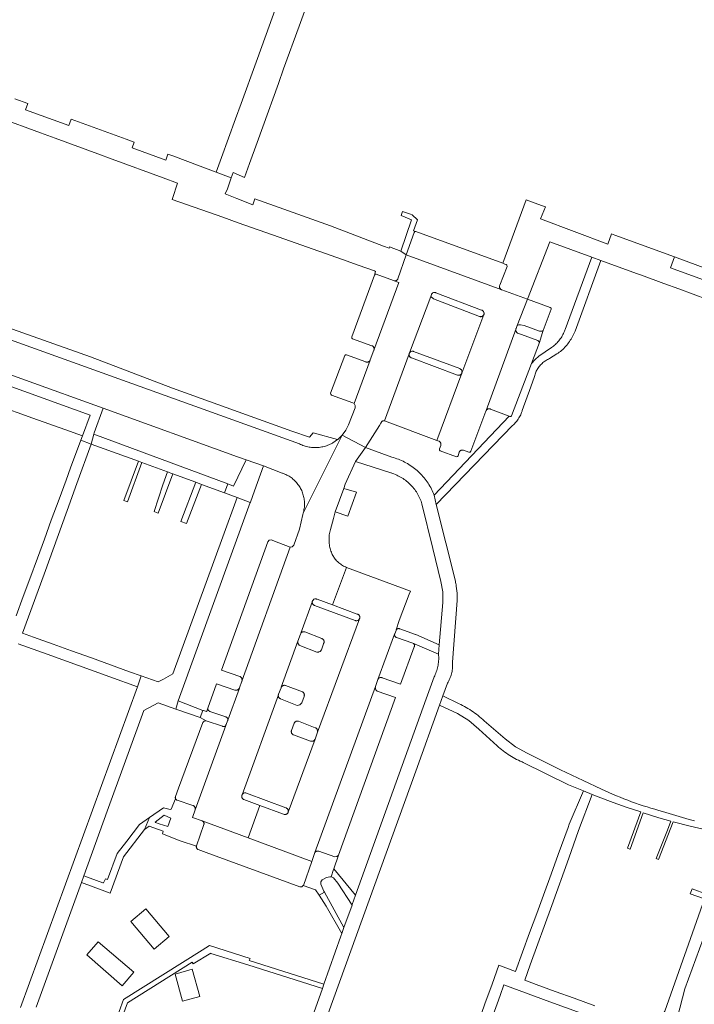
# Model space of a CAD drawing. Extents: x 146402 to 164798, y 455483 to 464134.
# Tile 464 of 575: x 158767 to 158885, y 461011 to 461183. Entities that reach past the tile are written whole.
import ezdxf

# ---------------------------------------------------------------- set-up
doc = ezdxf.new("R2010")
doc.units = 0
doc.header["$LTSCALE"] = 0.2
for name, color, linetype, lineweight in [('B-XX-VH-VERHARDING_BETONSTRAATSTEEN-GV', 252, 'CONTINUOUS', 18), ('B-XX-VH-VERHARDING_STRAATBAKSTEEN-GV', 252, 'CONTINUOUS', 18), ('B-XX-VH-VERHARDING_TEGEL-GV', 252, 'CONTINUOUS', 18), ('B-XX-VH-VERHARDING_TEGEL_RUBBER-GV', 252, 'CONTINUOUS', 18)]:
    doc.layers.add(name, color=color, linetype=linetype, lineweight=lineweight)

msp = doc.modelspace()

# ---------------------------------------------------------------- linework, layer by layer
at = {"layer": 'B-XX-VH-VERHARDING_BETONSTRAATSTEEN-GV'}
for points in [[(158812.705, 461187.107), (158809.574, 461178.459), (158808.564, 461175.673), (158805.942, 461168.431), (158804.971, 461165.752), (158802.528, 461158.998), (158801.585, 461156.386), (158804.226, 461155.396), (158804.555, 461156.345), (158806.549, 461155.477), (158807.436, 461157.937), (158808.766, 461161.631), (158809.742, 461164.341), (158812.482, 461171.95), (158813.406, 461174.511), (158816.102, 461181.999), (158817.035, 461184.59)], [(158763.383, 461166.021), (158770.745, 461163.32), (158773.302, 461162.381), (158780.806, 461159.628), (158783.346, 461158.696), (158792.263, 461155.426), (158794.774, 461154.507), (158793.893, 461151.806), (158793.836, 461151.63), (158802.714, 461148.501), (158805.428, 461147.543), (158812.625, 461145.006), (158815.416, 461144.021), (158823.705, 461141.103), (158826.459, 461140.135), (158829.337, 461139.123), (158829.544, 461139.024), (158829.346, 461138.361), (158829.462, 461138.5), (158829.643, 461138.5), (158832.688, 461137.405), (158832.786, 461137.369), (158832.879, 461137.357), (158832.945, 461137.356), (158833.01, 461137.364), (158833.074, 461137.379), (158833.136, 461137.402), (158833.194, 461137.433), (158833.249, 461137.47), (158833.298, 461137.514), (158833.342, 461137.563), (158833.38, 461137.617), (158833.41, 461137.675), (158833.433, 461137.735), (158834.908, 461141.909), (158833.975, 461142.569), (158831.992, 461143.313), (158831.907, 461143.08), (158830.928, 461143.453), (158821.617, 461146.999), (158813.426, 461149.918), (158808.376, 461151.752), (158807.976, 461150.702), (158805.2, 461151.792), (158803.151, 461152.598), (158803.566, 461153.49), (158804.226, 461155.396), (158801.585, 461156.386), (158798.77, 461157.441), (158793.952, 461159.247), (158793.101, 461159.554), (158792.726, 461158.515), (158786.83, 461160.651), (158787.204, 461161.689), (158785.766, 461162.21), (158776.117, 461165.699), (158775.697, 461164.571), (158768.13, 461167.338), (158768.525, 461168.441), (158766.249, 461169.286)], [(158889.447, 461136.635), (158881.292, 461139.654), (158881.99, 461141.539), (158871.49, 461145.353), (158870.907, 461145.585), (158870.263, 461143.781), (158858.485, 461148.231), (158859.327, 461150.336), (158858.645, 461150.587), (158855.969, 461151.572), (158851.849, 461140.443), (158852.213, 461140.31), (158852.434, 461140.236), (158852.578, 461140.095), (158852.616, 461139.897), (158851.311, 461136.574), (158851.292, 461136.505), (158851.281, 461136.433), (158851.278, 461136.362), (158851.282, 461136.29), (158851.295, 461136.219), (158851.315, 461136.15), (158851.343, 461136.084), (158851.379, 461136.021), (158851.421, 461135.962), (158851.469, 461135.909), (158851.523, 461135.861), (158851.581, 461135.82), (158851.644, 461135.785), (158851.695, 461135.763), (158856.187, 461134.146), (158860.098, 461144.205), (158867.47, 461141.518), (158869.074, 461140.925), (158875.293, 461138.654), (158876.168, 461138.334), (158880.1, 461136.894), (158882.714, 461135.935), (158890.293, 461133.159)], [(158754.442, 461124.856), (158781.755, 461115.023), (158805.311, 461106.524), (158806.852, 461105.973), (158809.872, 461104.894), (158813.129, 461103.657), (158813.193, 461103.636), (158813.394, 461103.565), (158813.592, 461103.486), (158813.786, 461103.399), (158813.978, 461103.306), (158814.166, 461103.205), (158814.35, 461103.097), (158814.529, 461102.983), (158814.705, 461102.862), (158814.875, 461102.734), (158815.041, 461102.6), (158815.201, 461102.46), (158815.357, 461102.314), (158815.506, 461102.162), (158815.65, 461102.005), (158815.788, 461101.843), (158815.919, 461101.675), (158816.045, 461101.503), (158816.163, 461101.326), (158816.275, 461101.144), (158816.38, 461100.959), (158816.478, 461100.77), (158816.569, 461100.577), (158816.652, 461100.381), (158816.729, 461100.182), (158816.797, 461099.98), (158816.858, 461099.776), (158816.911, 461099.57), (158816.957, 461099.361), (158816.995, 461099.152), (158817.024, 461098.941), (158817.046, 461098.729), (158817.06, 461098.516), (158817.066, 461098.303), (158817.064, 461098.09), (158817.053, 461097.877), (158817.035, 461097.665), (158817.009, 461097.453), (158816.975, 461097.243), (158816.933, 461097.034), (158816.884, 461096.827), (158816.833, 461096.645), (158820.538, 461103.976), (158823.666, 461110.297), (158822.909, 461109.555), (158822.849, 461109.514), (158822.037, 461108.951), (158821.961, 461108.908), (158821.764, 461108.803), (158821.563, 461108.705), (158821.359, 461108.615), (158821.151, 461108.532), (158820.941, 461108.456), (158820.728, 461108.388), (158820.513, 461108.328), (158820.296, 461108.275), (158820.077, 461108.23), (158819.856, 461108.193), (158819.635, 461108.164), (158819.412, 461108.143), (158819.189, 461108.129), (158818.966, 461108.124), (158818.742, 461108.127), (158818.519, 461108.138), (158818.297, 461108.157), (158818.075, 461108.183), (158817.854, 461108.218), (158817.635, 461108.26), (158817.417, 461108.311), (158817.201, 461108.369), (158816.988, 461108.435), (158816.777, 461108.508), (158816.568, 461108.589), (158816.363, 461108.677), (158816.161, 461108.773), (158767.597, 461126.266), (158762.041, 461128.227)]]:
    msp.add_lwpolyline(points, dxfattribs=at)
for points in [[(158835.67, 461149.026), (158834.237, 461149.489), (158833.993, 461148.819), (158835.845, 461148.057), (158833.975, 461142.569), (158834.908, 461141.909), (158836.277, 461145.852), (158836.411, 461145.994), (158836.606, 461146.005), (158836.197, 461146.147), (158836.86, 461148.063), (158835.957, 461148.933)], [(158851.849, 461140.443), (158836.606, 461146.005), (158836.411, 461145.994), (158836.277, 461145.852), (158834.908, 461141.909), (158851.695, 461135.763), (158851.644, 461135.785), (158851.581, 461135.82), (158851.523, 461135.861), (158851.469, 461135.909), (158851.421, 461135.962), (158851.379, 461136.021), (158851.343, 461136.084), (158851.315, 461136.15), (158851.295, 461136.219), (158851.282, 461136.29), (158851.278, 461136.362), (158851.281, 461136.433), (158851.292, 461136.505), (158851.311, 461136.574), (158852.616, 461139.897), (158852.578, 461140.095), (158852.434, 461140.236), (158852.213, 461140.31)], [(158890.145, 461138.52), (158881.99, 461141.539), (158881.292, 461139.654), (158889.447, 461136.635)], [(158832.688, 461137.405), (158829.643, 461138.5), (158829.462, 461138.5), (158829.346, 461138.361), (158825.351, 461127.514), (158825.356, 461127.329), (158825.491, 461127.203), (158828.878, 461125.989), (158828.923, 461125.97), (158828.985, 461125.937), (158829.043, 461125.897), (158829.096, 461125.85), (158829.143, 461125.798), (158829.184, 461125.741), (158829.218, 461125.679), (158829.246, 461125.615), (158829.265, 461125.547), (158829.277, 461125.477), (158829.281, 461125.407), (158829.277, 461125.337), (158829.265, 461125.268), (158829.245, 461125.2), (158833.586, 461137.07), (158832.786, 461137.369)], [(158839.68, 461134.178), (158839.197, 461134.608), (158835.489, 461124.722), (158835.527, 461124.78), (158835.572, 461124.832), (158835.623, 461124.879), (158835.679, 461124.92), (158835.739, 461124.954), (158835.803, 461124.981), (158835.869, 461125), (158835.938, 461125.012), (158836.007, 461125.016), (158836.076, 461125.011), (158836.144, 461124.999), (158836.21, 461124.979), (158844.306, 461121.962), (158844.329, 461121.953), (158844.391, 461121.921), (158844.45, 461121.883), (158844.504, 461121.838), (158844.552, 461121.787), (158844.594, 461121.732), (158844.63, 461121.671), (158844.659, 461121.607), (158844.68, 461121.541), (158844.693, 461121.472), (158844.698, 461121.402), (158844.696, 461121.332), (158844.685, 461121.263), (158844.667, 461121.195), (158848.539, 461131.474), (158848.513, 461131.417), (158848.477, 461131.356), (158848.434, 461131.298), (158848.385, 461131.246), (158848.331, 461131.2), (158848.271, 461131.161), (158848.208, 461131.128), (158848.141, 461131.102), (158848.072, 461131.084), (158848.002, 461131.074), (158847.93, 461131.071), (158847.859, 461131.077), (158847.789, 461131.091)], [(158839.932, 461135.336), (158839.865, 461135.34), (158839.797, 461135.336), (158839.731, 461135.324), (158839.666, 461135.304), (158839.605, 461135.277), (158839.547, 461135.242), (158839.493, 461135.201), (158839.445, 461135.154), (158839.403, 461135.101), (158839.367, 461135.044), (158839.338, 461134.983), (158839.325, 461134.948), (158839.197, 461134.608), (158839.68, 461134.178), (158847.789, 461131.091), (158847.859, 461131.077), (158847.93, 461131.071), (158848.002, 461131.074), (158848.072, 461131.084), (158848.141, 461131.102), (158848.208, 461131.128), (158848.271, 461131.161), (158848.331, 461131.2), (158848.385, 461131.246), (158848.434, 461131.298), (158848.477, 461131.356), (158848.513, 461131.417), (158848.539, 461131.474), (158848.553, 461131.544), (158848.559, 461131.614), (158848.557, 461131.685), (158848.547, 461131.756), (158848.53, 461131.825), (158848.505, 461131.891), (158848.472, 461131.954), (158848.433, 461132.013), (158848.387, 461132.067), (158848.335, 461132.116), (158848.278, 461132.159), (158848.217, 461132.195), (158848.152, 461132.224), (158848.135, 461132.23), (158840.125, 461135.278), (158840.063, 461135.305), (158839.999, 461135.324)], [(158860.188, 461132.688), (158856.187, 461134.146), (158854.391, 461129.555), (158854.65, 461129.633), (158854.962, 461129.668), (158855.571, 461129.547), (158858.284, 461128.525), (158858.51, 461128.526), (158858.735, 461128.561), (158858.94, 461128.643), (158860.313, 461132.405), (158860.309, 461132.572)], [(158855.571, 461129.547), (158854.962, 461129.668), (158854.65, 461129.633), (158854.391, 461129.555), (158854.169, 461128.986), (158854.148, 461128.916), (158854.136, 461128.844), (158854.131, 461128.771), (158854.134, 461128.697), (158854.146, 461128.625), (158854.165, 461128.554), (158854.191, 461128.486), (158854.225, 461128.421), (158854.266, 461128.361), (158854.313, 461128.304), (158854.366, 461128.254), (158854.424, 461128.209), (158854.487, 461128.172), (158854.496, 461128.167), (158857.986, 461126.878), (158858.159, 461126.726), (158858.276, 461126.528), (158858.759, 461128.146), (158858.94, 461128.643), (158858.735, 461128.561), (158858.51, 461128.526), (158858.284, 461128.525)], [(158854.148, 461128.916), (158854.169, 461128.986), (158848.952, 461114.646), (158848.976, 461114.687), (158849.016, 461114.739), (158849.062, 461114.786), (158849.113, 461114.826), (158849.169, 461114.861), (158849.229, 461114.888), (158849.291, 461114.908), (158849.356, 461114.92), (158849.421, 461114.925), (158849.487, 461114.921), (158849.552, 461114.909), (158849.614, 461114.89), (158849.674, 461114.863), (158852.941, 461113.602), (158853.071, 461113.552), (158853.268, 461113.556), (158853.392, 461113.708), (158856.89, 461122.89), (158858.276, 461126.528), (158858.159, 461126.726), (158857.986, 461126.878), (158854.496, 461128.167), (158854.487, 461128.172), (158854.424, 461128.209), (158854.366, 461128.254), (158854.313, 461128.304), (158854.266, 461128.361), (158854.225, 461128.421), (158854.191, 461128.486), (158854.165, 461128.554), (158854.146, 461128.625), (158854.134, 461128.697), (158854.131, 461128.771), (158854.136, 461128.844)], [(158827.828, 461123.149), (158824.45, 461124.389), (158824.254, 461124.387), (158824.121, 461124.244), (158821.651, 461117.653), (158821.659, 461117.466), (158821.793, 461117.336), (158825.571, 461115.953), (158825.667, 461115.913), (158825.755, 461115.857), (158828.568, 461123.434), (158828.507, 461123.343), (158828.462, 461123.291), (158828.411, 461123.245), (158828.356, 461123.204), (158828.296, 461123.171), (158828.232, 461123.144), (158828.166, 461123.125), (158828.098, 461123.114), (158828.03, 461123.111), (158827.961, 461123.116), (158827.894, 461123.128)], [(158835.41, 461124.499), (158835.424, 461124.566), (158831.1, 461112.806), (158840.3, 461109.384), (158844.667, 461121.195), (158844.644, 461121.138), (158844.611, 461121.078), (158844.572, 461121.021), (158844.526, 461120.97), (158844.475, 461120.924), (158844.418, 461120.885), (158844.358, 461120.853), (158844.294, 461120.828), (158844.227, 461120.81), (158844.159, 461120.8), (158844.091, 461120.798), (158844.022, 461120.804), (158843.955, 461120.818), (158843.89, 461120.84), (158835.821, 461123.847), (158835.813, 461123.85), (158835.749, 461123.875), (158835.688, 461123.908), (158835.632, 461123.947), (158835.58, 461123.993), (158835.534, 461124.045), (158835.494, 461124.101), (158835.461, 461124.162), (158835.435, 461124.226), (158835.417, 461124.293), (158835.407, 461124.361), (158835.405, 461124.43)], [(158836.076, 461125.011), (158836.007, 461125.016), (158835.938, 461125.012), (158835.869, 461125), (158835.803, 461124.981), (158835.739, 461124.954), (158835.679, 461124.92), (158835.623, 461124.879), (158835.572, 461124.832), (158835.527, 461124.78), (158835.489, 461124.722), (158835.457, 461124.661), (158835.445, 461124.632), (158835.424, 461124.566), (158835.41, 461124.499), (158835.405, 461124.43), (158835.407, 461124.361), (158835.417, 461124.293), (158835.435, 461124.226), (158835.461, 461124.162), (158835.494, 461124.101), (158835.534, 461124.045), (158835.58, 461123.993), (158835.632, 461123.947), (158835.688, 461123.908), (158835.749, 461123.875), (158835.813, 461123.85), (158835.821, 461123.847), (158843.89, 461120.84), (158843.955, 461120.818), (158844.022, 461120.804), (158844.091, 461120.798), (158844.159, 461120.8), (158844.227, 461120.81), (158844.294, 461120.828), (158844.358, 461120.853), (158844.418, 461120.885), (158844.475, 461120.924), (158844.526, 461120.97), (158844.572, 461121.021), (158844.611, 461121.078), (158844.644, 461121.138), (158844.667, 461121.195), (158844.685, 461121.263), (158844.696, 461121.332), (158844.698, 461121.402), (158844.693, 461121.472), (158844.68, 461121.541), (158844.659, 461121.607), (158844.63, 461121.671), (158844.594, 461121.732), (158844.552, 461121.787), (158844.504, 461121.838), (158844.45, 461121.883), (158844.391, 461121.921), (158844.329, 461121.953), (158844.306, 461121.962), (158836.21, 461124.979), (158836.144, 461124.999)]]:
    msp.add_lwpolyline(points, close=True, dxfattribs=at)
at = {"layer": 'B-XX-VH-VERHARDING_STRAATBAKSTEEN-GV'}
for points in [[(158851.695, 461135.763), (158834.908, 461141.909), (158833.433, 461137.735), (158833.41, 461137.675), (158833.38, 461137.617), (158833.342, 461137.563), (158833.298, 461137.514), (158833.249, 461137.47), (158833.194, 461137.433), (158833.136, 461137.402), (158833.074, 461137.379), (158833.01, 461137.364), (158832.945, 461137.356), (158832.879, 461137.357), (158832.786, 461137.369), (158833.586, 461137.07), (158829.245, 461125.2), (158828.593, 461123.501), (158828.568, 461123.434), (158825.755, 461115.857), (158825.977, 461115.515), (158825.931, 461115.11), (158824.754, 461112.113), (158824.521, 461111.636), (158824.288, 461111.158), (158823.666, 461110.297), (158827.773, 461108.125), (158830.203, 461111.993), (158830.476, 461112.41), (158830.477, 461112.413), (158830.492, 461112.474), (158830.516, 461112.533), (158830.547, 461112.589), (158830.584, 461112.64), (158830.628, 461112.687), (158830.677, 461112.727), (158830.73, 461112.761), (158830.788, 461112.788), (158830.848, 461112.807), (158830.911, 461112.819), (158830.974, 461112.822), (158831.038, 461112.818), (158831.1, 461112.806), (158835.424, 461124.566), (158835.445, 461124.632), (158835.457, 461124.661), (158835.489, 461124.722), (158839.197, 461134.608), (158839.325, 461134.948), (158839.338, 461134.983), (158839.367, 461135.044), (158839.403, 461135.101), (158839.445, 461135.154), (158839.493, 461135.201), (158839.547, 461135.242), (158839.605, 461135.277), (158839.666, 461135.304), (158839.731, 461135.324), (158839.797, 461135.336), (158839.865, 461135.34), (158839.932, 461135.336), (158839.999, 461135.324), (158840.063, 461135.305), (158840.125, 461135.278), (158848.135, 461132.23), (158848.152, 461132.224), (158848.217, 461132.195), (158848.278, 461132.159), (158848.335, 461132.116), (158848.387, 461132.067), (158848.433, 461132.013), (158848.472, 461131.954), (158848.505, 461131.891), (158848.53, 461131.825), (158848.547, 461131.756), (158848.557, 461131.685), (158848.559, 461131.614), (158848.553, 461131.544), (158848.539, 461131.474), (158844.667, 461121.195), (158840.3, 461109.384), (158840.631, 461109.267), (158840.636, 461109.265), (158840.697, 461109.233), (158840.755, 461109.194), (158840.808, 461109.149), (158840.856, 461109.098), (158840.897, 461109.043), (158840.931, 461108.982), (158840.959, 461108.918), (158840.979, 461108.852), (158840.991, 461108.783), (158840.995, 461108.714), (158840.991, 461108.644), (158840.979, 461108.576), (158840.96, 461108.509), (158840.722, 461107.886), (158840.762, 461107.683), (158840.871, 461107.57), (158843.711, 461106.511), (158843.875, 461106.537), (158843.999, 461106.648), (158844.181, 461107.308), (158844.191, 461107.329), (158844.227, 461107.391), (158844.269, 461107.448), (158844.317, 461107.501), (158844.371, 461107.548), (158844.43, 461107.588), (158844.493, 461107.622), (158844.56, 461107.648), (158844.629, 461107.667), (158844.699, 461107.678), (158844.771, 461107.681), (158844.842, 461107.677), (158844.913, 461107.664), (158844.981, 461107.643), (158845.919, 461107.296), (158846.134, 461107.323), (158846.264, 461107.496), (158848.894, 461114.485), (158848.952, 461114.646), (158854.169, 461128.986), (158854.391, 461129.555), (158856.187, 461134.146)], [(158779.438, 461113.832), (158759.528, 461121.005), (158758.163, 461117.257), (158761.011, 461116.247), (158763.678, 461115.302), (158766.638, 461114.252), (158769.381, 461113.279), (158772.186, 461112.285), (158775.042, 461111.272), (158778.1, 461110.188)], [(158827.773, 461108.125), (158823.666, 461110.297), (158820.538, 461103.976), (158816.833, 461096.645), (158816.826, 461096.622), (158816.761, 461096.419), (158816.192, 461093.837), (158815.169, 461091.036), (158814.918, 461090.73), (158814.528, 461090.667), (158806.08, 461067.181), (158805.65, 461065.993), (158805.637, 461065.955), (158803.619, 461060.346), (158803.606, 461060.283), (158803.585, 461060.223), (158803.301, 461059.58), (158803.299, 461059.549), (158803.288, 461059.494), (158803.27, 461059.441), (158803.245, 461059.391), (158797.87, 461044.601), (158797.398, 461043.279), (158799.099, 461042.681), (158799.136, 461042.668), (158807.187, 461039.69), (158809.226, 461045.366), (158806.432, 461046.398), (158806.416, 461046.405), (158806.354, 461046.437), (158806.296, 461046.476), (158806.243, 461046.522), (158806.195, 461046.573), (158806.153, 461046.629), (158806.118, 461046.69), (158806.091, 461046.754), (158806.07, 461046.821), (158806.058, 461046.89), (158806.053, 461046.96), (158806.056, 461047.03), (158806.068, 461047.1), (158806.087, 461047.167), (158806.114, 461047.241), (158812.48, 461064.789), (158812.509, 461064.869), (158812.947, 461066.014), (158812.98, 461066.106), (158815.888, 461074.201), (158816.373, 461075.408), (158816.38, 461075.436), (158816.403, 461075.499), (158816.433, 461075.558), (158818.451, 461081.191), (158818.46, 461081.217), (158818.489, 461081.28), (158818.524, 461081.339), (158818.566, 461081.394), (158818.615, 461081.443), (158818.668, 461081.487), (158818.726, 461081.524), (158818.788, 461081.554), (158818.854, 461081.577), (158818.921, 461081.592), (158818.99, 461081.599), (158819.059, 461081.599), (158819.127, 461081.59), (158819.194, 461081.573), (158819.259, 461081.549), (158821.948, 461080.558), (158824.423, 461087.116), (158824.245, 461087.188), (158824.071, 461087.268), (158823.901, 461087.355), (158823.734, 461087.449), (158823.571, 461087.55), (158823.413, 461087.657), (158823.259, 461087.771), (158823.11, 461087.892), (158822.966, 461088.018), (158822.828, 461088.15), (158822.695, 461088.288), (158822.568, 461088.432), (158822.447, 461088.581), (158822.333, 461088.734), (158822.225, 461088.892), (158822.124, 461089.055), (158822.029, 461089.222), (158821.942, 461089.392), (158821.871, 461089.552), (158821.786, 461089.76), (158821.709, 461089.971), (158821.64, 461090.185), (158821.578, 461090.401), (158821.523, 461090.619), (158821.477, 461090.839), (158821.438, 461091.061), (158821.408, 461091.283), (158821.385, 461091.507), (158821.37, 461091.731), (158821.363, 461091.956), (158821.365, 461092.181), (158821.374, 461092.405), (158821.391, 461092.629), (158821.416, 461092.853), (158821.449, 461093.075), (158821.49, 461093.296), (158821.539, 461093.516), (158821.596, 461093.733), (158822.135, 461095.695), (158822.454, 461096.853), (158823.938, 461100.971), (158824.199, 461101.697), (158826.032, 461105.666)], [(158812.546, 461091.438), (158811.245, 461091.944), (158810.88, 461091.896), (158810.631, 461091.625), (158802.495, 461069.077), (158805.732, 461067.974), (158805.753, 461067.964), (158805.815, 461067.93), (158805.874, 461067.889), (158805.927, 461067.841), (158805.975, 461067.788), (158806.016, 461067.73), (158806.051, 461067.668), (158806.078, 461067.602), (158806.098, 461067.533), (158806.111, 461067.463), (158806.115, 461067.391), (158806.111, 461067.32), (158806.1, 461067.25), (158806.08, 461067.181), (158814.528, 461090.667)], [(158835.686, 461082.946), (158824.423, 461087.116), (158821.948, 461080.558), (158826.33, 461078.944), (158826.341, 461078.941), (158826.407, 461078.916), (158826.469, 461078.884), (158826.527, 461078.845), (158826.58, 461078.8), (158826.628, 461078.749), (158826.67, 461078.693), (158826.705, 461078.633), (158826.732, 461078.569), (158826.753, 461078.502), (158826.765, 461078.433), (158826.77, 461078.364), (158826.766, 461078.294), (158826.755, 461078.225), (158826.736, 461078.158), (158826.713, 461078.097), (158819.35, 461058.236), (158818.913, 461057.003), (158814.196, 461044.18), (158814.191, 461044.165), (158814.164, 461044.102), (158814.13, 461044.043), (158814.089, 461043.987), (158814.043, 461043.937), (158813.99, 461043.893), (158813.933, 461043.855), (158813.872, 461043.824), (158813.807, 461043.8), (158813.74, 461043.784), (158813.672, 461043.776), (158813.604, 461043.775), (158813.536, 461043.783), (158813.469, 461043.799), (158813.404, 461043.822), (158809.226, 461045.366), (158807.187, 461039.69), (158818.342, 461035.565), (158818.897, 461037.127), (158829.531, 461066.229), (158829.939, 461067.444), (158832.879, 461075.421), (158832.895, 461075.465), (158833.137, 461076.073), (158833.162, 461076.153), (158833.691, 461077.834), (158835.444, 461082.428)], [(158818.433, 461081.124), (158818.451, 461081.191), (158816.433, 461075.558), (158816.469, 461075.614), (158816.512, 461075.665), (158816.561, 461075.71), (158816.615, 461075.749), (158816.673, 461075.782), (158816.735, 461075.807), (158816.799, 461075.824), (158816.865, 461075.834), (158816.932, 461075.836), (158816.998, 461075.83), (158817.063, 461075.816), (158817.126, 461075.794), (158820.103, 461074.645), (158820.125, 461074.637), (158820.187, 461074.608), (158820.246, 461074.573), (158820.3, 461074.53), (158820.349, 461074.482), (158820.391, 461074.429), (158820.428, 461074.37), (158820.457, 461074.308), (158820.479, 461074.243), (158820.493, 461074.176), (158820.499, 461074.108), (158820.498, 461074.039), (158820.488, 461073.971), (158820.471, 461073.905), (158820.446, 461073.841), (158820.413, 461073.78), (158820.374, 461073.724), (158820.028, 461072.673), (158820.023, 461072.662), (158819.99, 461072.596), (158819.949, 461072.534), (158819.902, 461072.477), (158819.85, 461072.426), (158819.792, 461072.38), (158819.729, 461072.341), (158819.663, 461072.309), (158819.593, 461072.285), (158819.522, 461072.268), (158819.448, 461072.258), (158819.375, 461072.257), (158819.301, 461072.264), (158819.229, 461072.279), (158816.271, 461073.416), (158816.218, 461073.443), (158816.155, 461073.483), (158816.097, 461073.529), (158816.045, 461073.581), (158815.998, 461073.638), (158815.958, 461073.7), (158815.925, 461073.766), (158815.9, 461073.836), (158815.881, 461073.907), (158815.871, 461073.981), (158815.869, 461074.055), (158815.874, 461074.128), (158815.888, 461074.201), (158812.98, 461066.106), (158813.035, 461066.192), (158813.078, 461066.246), (158813.128, 461066.295), (158813.183, 461066.337), (158813.242, 461066.373), (158813.305, 461066.402), (158813.371, 461066.423), (158813.439, 461066.437), (158813.508, 461066.442), (158813.577, 461066.44), (158813.646, 461066.43), (158813.713, 461066.412), (158816.711, 461065.293), (158816.76, 461065.261), (158816.817, 461065.216), (158816.869, 461065.165), (158816.914, 461065.109), (158816.953, 461065.048), (158816.985, 461064.983), (158817.01, 461064.914), (158817.027, 461064.844), (158817.036, 461064.772), (158817.038, 461064.699), (158817.031, 461064.627), (158817.016, 461064.556), (158816.994, 461064.487), (158816.57, 461063.349), (158816.252, 461063.002), (158815.786, 461062.929), (158812.846, 461064.081), (158812.834, 461064.085), (158812.772, 461064.113), (158812.713, 461064.147), (158812.659, 461064.188), (158812.61, 461064.235), (158812.567, 461064.288), (158812.53, 461064.345), (158812.5, 461064.406), (158812.478, 461064.47), (158812.464, 461064.537), (158812.457, 461064.604), (158812.458, 461064.672), (158812.467, 461064.74), (158812.48, 461064.789), (158806.114, 461047.241), (158806.174, 461047.333), (158806.218, 461047.387), (158806.269, 461047.435), (158806.325, 461047.478), (158806.385, 461047.514), (158806.449, 461047.543), (158806.516, 461047.564), (158806.585, 461047.578), (158806.655, 461047.584), (158806.725, 461047.581), (158806.794, 461047.571), (158806.862, 461047.553), (158813.809, 461044.95), (158813.855, 461044.933), (158813.918, 461044.902), (158813.976, 461044.864), (158814.03, 461044.82), (158814.079, 461044.769), (158814.121, 461044.714), (158814.157, 461044.654), (158814.186, 461044.591), (158814.207, 461044.524), (158814.221, 461044.456), (158814.227, 461044.386), (158814.224, 461044.317), (158814.214, 461044.247), (158814.196, 461044.18), (158818.913, 461057.003), (158818.881, 461056.941), (158818.842, 461056.881), (158818.796, 461056.826), (158818.744, 461056.777), (158818.687, 461056.733), (158818.626, 461056.696), (158818.561, 461056.666), (158818.493, 461056.644), (158818.423, 461056.629), (158818.351, 461056.622), (158818.28, 461056.624), (158818.209, 461056.633), (158818.139, 461056.65), (158815.128, 461057.756), (158815.093, 461057.771), (158815.032, 461057.806), (158814.975, 461057.847), (158814.924, 461057.894), (158814.877, 461057.947), (158814.837, 461058.005), (158814.804, 461058.067), (158814.779, 461058.132), (158814.76, 461058.2), (158814.75, 461058.269), (158814.748, 461058.339), (158814.753, 461058.409), (158814.767, 461058.478), (158814.788, 461058.545), (158815.25, 461059.776), (158815.253, 461059.785), (158815.284, 461059.849), (158815.321, 461059.909), (158815.365, 461059.965), (158815.414, 461060.015), (158815.469, 461060.06), (158815.529, 461060.098), (158815.593, 461060.129), (158815.659, 461060.152), (158815.729, 461060.168), (158815.799, 461060.177), (158815.87, 461060.177), (158815.94, 461060.169), (158816.009, 461060.153), (158818.945, 461059.008), (158818.962, 461059.002), (158819.027, 461058.971), (158819.089, 461058.934), (158819.146, 461058.89), (158819.197, 461058.84), (158819.243, 461058.784), (158819.283, 461058.724), (158819.315, 461058.659), (158819.341, 461058.592), (158819.359, 461058.522), (158819.368, 461058.451), (158819.37, 461058.378), (158819.364, 461058.307), (158819.35, 461058.236), (158826.713, 461078.097), (158826.664, 461078.015), (158826.621, 461077.96), (158826.573, 461077.911), (158826.519, 461077.867), (158826.461, 461077.83), (158826.398, 461077.801), (158826.333, 461077.778), (158826.265, 461077.763), (158826.197, 461077.756), (158826.127, 461077.757), (158826.059, 461077.766), (158825.992, 461077.783), (158825.927, 461077.807), (158818.823, 461080.437), (158818.795, 461080.448), (158818.732, 461080.478), (158818.674, 461080.514), (158818.619, 461080.558), (158818.571, 461080.607), (158818.528, 461080.662), (158818.492, 461080.721), (158818.463, 461080.784), (158818.441, 461080.849), (158818.427, 461080.917), (158818.421, 461080.986), (158818.423, 461081.056)], [(158819.127, 461081.59), (158819.059, 461081.599), (158818.99, 461081.599), (158818.921, 461081.592), (158818.854, 461081.577), (158818.788, 461081.554), (158818.726, 461081.524), (158818.668, 461081.487), (158818.615, 461081.443), (158818.566, 461081.394), (158818.524, 461081.339), (158818.489, 461081.28), (158818.46, 461081.217), (158818.451, 461081.191), (158818.433, 461081.124), (158818.423, 461081.056), (158818.421, 461080.986), (158818.427, 461080.917), (158818.441, 461080.849), (158818.463, 461080.784), (158818.492, 461080.721), (158818.528, 461080.662), (158818.571, 461080.607), (158818.619, 461080.558), (158818.674, 461080.514), (158818.732, 461080.478), (158818.795, 461080.448), (158818.823, 461080.437), (158825.927, 461077.807), (158825.992, 461077.783), (158826.059, 461077.766), (158826.127, 461077.757), (158826.197, 461077.756), (158826.265, 461077.763), (158826.333, 461077.778), (158826.398, 461077.801), (158826.461, 461077.83), (158826.519, 461077.867), (158826.573, 461077.911), (158826.621, 461077.96), (158826.664, 461078.015), (158826.713, 461078.097), (158826.736, 461078.158), (158826.755, 461078.225), (158826.766, 461078.294), (158826.77, 461078.364), (158826.765, 461078.433), (158826.753, 461078.502), (158826.732, 461078.569), (158826.705, 461078.633), (158826.67, 461078.693), (158826.628, 461078.749), (158826.58, 461078.8), (158826.527, 461078.845), (158826.469, 461078.884), (158826.407, 461078.916), (158826.341, 461078.941), (158826.33, 461078.944), (158821.948, 461080.558), (158819.259, 461081.549), (158819.194, 461081.573)], [(158816.998, 461075.83), (158816.932, 461075.836), (158816.865, 461075.834), (158816.799, 461075.824), (158816.735, 461075.807), (158816.673, 461075.782), (158816.615, 461075.749), (158816.561, 461075.71), (158816.512, 461075.665), (158816.469, 461075.614), (158816.433, 461075.558), (158816.403, 461075.499), (158816.38, 461075.436), (158816.373, 461075.408), (158815.888, 461074.201), (158815.874, 461074.128), (158815.869, 461074.055), (158815.871, 461073.981), (158815.881, 461073.907), (158815.9, 461073.836), (158815.925, 461073.766), (158815.958, 461073.7), (158815.998, 461073.638), (158816.045, 461073.581), (158816.097, 461073.529), (158816.155, 461073.483), (158816.218, 461073.443), (158816.271, 461073.416), (158819.229, 461072.279), (158819.301, 461072.264), (158819.375, 461072.257), (158819.448, 461072.258), (158819.522, 461072.268), (158819.593, 461072.285), (158819.663, 461072.309), (158819.729, 461072.341), (158819.792, 461072.38), (158819.85, 461072.426), (158819.902, 461072.477), (158819.949, 461072.534), (158819.99, 461072.596), (158820.023, 461072.662), (158820.028, 461072.673), (158820.374, 461073.724), (158820.413, 461073.78), (158820.446, 461073.841), (158820.471, 461073.905), (158820.488, 461073.971), (158820.498, 461074.039), (158820.499, 461074.108), (158820.493, 461074.176), (158820.479, 461074.243), (158820.457, 461074.308), (158820.428, 461074.37), (158820.391, 461074.429), (158820.349, 461074.482), (158820.3, 461074.53), (158820.246, 461074.573), (158820.187, 461074.608), (158820.125, 461074.637), (158820.103, 461074.645), (158817.126, 461075.794), (158817.063, 461075.816)], [(158832.876, 461075.407), (158832.879, 461075.421), (158829.939, 461067.444), (158829.96, 461067.493), (158829.993, 461067.553), (158830.033, 461067.608), (158830.08, 461067.659), (158830.131, 461067.704), (158830.188, 461067.742), (158830.249, 461067.774), (158830.313, 461067.798), (158830.38, 461067.815), (158830.448, 461067.824), (158830.516, 461067.825), (158830.584, 461067.818), (158830.651, 461067.803), (158830.716, 461067.78), (158833.909, 461066.639), (158836.33, 461073.184), (158836.352, 461073.243), (158836.367, 461073.304), (158836.374, 461073.367), (158836.372, 461073.43), (158836.363, 461073.493), (158836.346, 461073.554), (158836.321, 461073.612), (158836.29, 461073.666), (158836.251, 461073.716), (158836.207, 461073.761), (158836.157, 461073.8), (158836.095, 461073.837), (158836.067, 461073.849), (158833.189, 461074.841), (158833.156, 461074.853), (158833.101, 461074.88), (158833.049, 461074.914), (158833.003, 461074.954), (158832.962, 461075), (158832.927, 461075.05), (158832.9, 461075.105), (158832.879, 461075.163), (158832.867, 461075.223), (158832.862, 461075.285), (158832.865, 461075.346)], [(158804.869, 461065.608), (158801.644, 461066.723), (158800.103, 461062.451), (158800.149, 461062.076), (158800.443, 461061.838), (158803.288, 461060.9), (158803.344, 461060.876), (158803.399, 461060.844), (158803.449, 461060.805), (158803.495, 461060.76), (158803.534, 461060.71), (158803.567, 461060.655), (158803.593, 461060.597), (158803.612, 461060.536), (158803.622, 461060.473), (158803.625, 461060.409), (158803.619, 461060.346), (158805.637, 461065.955), (158805.577, 461065.862), (158805.532, 461065.805), (158805.48, 461065.754), (158805.423, 461065.709), (158805.362, 461065.67), (158805.297, 461065.638), (158805.228, 461065.613), (158805.157, 461065.596), (158805.085, 461065.587), (158805.013, 461065.586), (158804.94, 461065.593)], [(158829.509, 461066.161), (158829.531, 461066.229), (158818.897, 461037.127), (158819.188, 461037.357), (158819.558, 461037.376), (158822.389, 461036.385), (158822.752, 461036.404), (158823.02, 461036.649), (158833.052, 461064.306), (158829.836, 461065.422), (158829.83, 461065.426), (158829.768, 461065.463), (158829.711, 461065.507), (158829.659, 461065.557), (158829.614, 461065.613), (158829.574, 461065.673), (158829.542, 461065.738), (158829.517, 461065.805), (158829.499, 461065.875), (158829.49, 461065.946), (158829.488, 461066.018), (158829.495, 461066.09)], [(158802.706, 461059.256), (158799.841, 461060.215), (158799.469, 461060.175), (158799.202, 461059.913), (158794.968, 461048.409), (158794.436, 461046.942), (158794.422, 461046.901), (158794.408, 461046.839), (158794.402, 461046.776), (158794.405, 461046.713), (158794.415, 461046.651), (158794.433, 461046.59), (158794.458, 461046.532), (158794.465, 461046.519), (158794.499, 461046.467), (158794.54, 461046.419), (158794.587, 461046.377), (158794.639, 461046.341), (158794.694, 461046.313), (158794.753, 461046.291), (158797.487, 461045.362), (158797.522, 461045.349), (158797.585, 461045.319), (158797.644, 461045.282), (158797.698, 461045.238), (158797.747, 461045.188), (158797.79, 461045.134), (158797.827, 461045.074), (158797.856, 461045.011), (158797.878, 461044.945), (158797.892, 461044.877), (158797.899, 461044.807), (158797.897, 461044.738), (158797.887, 461044.668), (158797.87, 461044.601), (158803.245, 461059.391), (158803.213, 461059.345), (158803.174, 461059.304), (158803.131, 461059.269), (158803.082, 461059.241), (158803.03, 461059.22), (158802.976, 461059.206), (158802.92, 461059.2), (158802.864, 461059.203), (158802.809, 461059.213), (158802.756, 461059.231)], [(158815.94, 461060.169), (158815.87, 461060.177), (158815.799, 461060.177), (158815.729, 461060.168), (158815.659, 461060.152), (158815.593, 461060.129), (158815.529, 461060.098), (158815.469, 461060.06), (158815.414, 461060.015), (158815.365, 461059.965), (158815.321, 461059.909), (158815.284, 461059.849), (158815.253, 461059.785), (158815.25, 461059.776), (158814.788, 461058.545), (158814.767, 461058.478), (158814.753, 461058.409), (158814.748, 461058.339), (158814.75, 461058.269), (158814.76, 461058.2), (158814.779, 461058.132), (158814.804, 461058.067), (158814.837, 461058.005), (158814.877, 461057.947), (158814.924, 461057.894), (158814.975, 461057.847), (158815.032, 461057.806), (158815.093, 461057.771), (158815.128, 461057.756), (158818.139, 461056.65), (158818.209, 461056.633), (158818.28, 461056.624), (158818.351, 461056.622), (158818.423, 461056.629), (158818.493, 461056.644), (158818.561, 461056.666), (158818.626, 461056.696), (158818.687, 461056.733), (158818.744, 461056.777), (158818.796, 461056.826), (158818.842, 461056.881), (158818.881, 461056.941), (158818.913, 461057.003), (158819.35, 461058.236), (158819.364, 461058.307), (158819.37, 461058.378), (158819.368, 461058.451), (158819.359, 461058.522), (158819.341, 461058.592), (158819.315, 461058.659), (158819.283, 461058.724), (158819.243, 461058.784), (158819.197, 461058.84), (158819.146, 461058.89), (158819.089, 461058.934), (158819.027, 461058.971), (158818.962, 461059.002), (158818.945, 461059.008), (158816.009, 461060.153)], [(158806.725, 461047.581), (158806.655, 461047.584), (158806.585, 461047.578), (158806.516, 461047.564), (158806.449, 461047.543), (158806.385, 461047.514), (158806.325, 461047.478), (158806.269, 461047.435), (158806.218, 461047.387), (158806.174, 461047.333), (158806.114, 461047.241), (158806.087, 461047.167), (158806.068, 461047.1), (158806.056, 461047.03), (158806.053, 461046.96), (158806.058, 461046.89), (158806.07, 461046.821), (158806.091, 461046.754), (158806.118, 461046.69), (158806.153, 461046.629), (158806.195, 461046.573), (158806.243, 461046.522), (158806.296, 461046.476), (158806.354, 461046.437), (158806.416, 461046.405), (158806.432, 461046.398), (158809.226, 461045.366), (158813.404, 461043.822), (158813.469, 461043.799), (158813.536, 461043.783), (158813.604, 461043.775), (158813.672, 461043.776), (158813.74, 461043.784), (158813.807, 461043.8), (158813.872, 461043.824), (158813.933, 461043.855), (158813.99, 461043.893), (158814.043, 461043.937), (158814.089, 461043.987), (158814.13, 461044.043), (158814.164, 461044.102), (158814.191, 461044.165), (158814.196, 461044.18), (158814.214, 461044.247), (158814.224, 461044.317), (158814.227, 461044.386), (158814.221, 461044.456), (158814.207, 461044.524), (158814.186, 461044.591), (158814.157, 461044.654), (158814.121, 461044.714), (158814.079, 461044.769), (158814.03, 461044.82), (158813.976, 461044.864), (158813.918, 461044.902), (158813.855, 461044.933), (158813.809, 461044.95), (158806.862, 461047.553), (158806.794, 461047.571)], [(158807.187, 461039.69), (158799.136, 461042.668), (158799.198, 461042.635), (158799.25, 461042.599), (158799.297, 461042.556), (158799.338, 461042.508), (158799.373, 461042.455), (158799.401, 461042.398), (158799.422, 461042.339), (158799.435, 461042.276), (158799.44, 461042.213), (158799.437, 461042.15), (158799.426, 461042.087), (158799.407, 461042.027), (158798.118, 461038.323), (158798.112, 461038.307), (158798.095, 461038.244), (158798.086, 461038.181), (158798.085, 461038.116), (158798.092, 461038.051), (158798.106, 461037.987), (158798.128, 461037.926), (158798.158, 461037.868), (158798.194, 461037.813), (158798.237, 461037.764), (158798.286, 461037.72), (158798.339, 461037.683), (158798.397, 461037.652), (158799.841, 461037.136), (158816.234, 461031.099), (158816.595, 461031.136), (158816.849, 461031.338), (158816.879, 461031.362), (158818.342, 461035.565)]]:
    msp.add_lwpolyline(points, close=True, dxfattribs=at)
msp.add_lwpolyline([(158889.55, 461029.01), (158883.76, 461013.227), (158882.487, 461008.245), (158881.598, 461003.18), (158881.492, 461002.313), (158881.385, 461001.446), (158881.309, 461000.723), (158881.241, 461000), (158880.163, 460983.033), (158880.1, 460982.054), (158880.033, 460980.997), (158878.162, 460950.887), (158877.917, 460946.491), (158877.744, 460943.357), (158883.857, 460942.959), (158885.984, 460976.488)], dxfattribs=at)
at = {"layer": 'B-XX-VH-VERHARDING_TEGEL-GV'}
for points in [[(158869.074, 461140.925), (158867.47, 461141.518), (158862.768, 461128.841), (158862.734, 461128.737), (158862.66, 461128.531), (158862.579, 461128.328), (158862.49, 461128.129), (158862.394, 461127.933), (158862.291, 461127.74), (158862.181, 461127.552), (158862.064, 461127.367), (158861.941, 461127.187), (158861.811, 461127.012), (158861.674, 461126.841), (158861.532, 461126.675), (158861.383, 461126.515), (158861.229, 461126.361), (158861.069, 461126.212), (158860.904, 461126.069), (158860.734, 461125.932), (158860.559, 461125.802), (158860.379, 461125.678), (158858.183, 461124.168), (158857.505, 461123.561), (158856.89, 461122.89), (158853.392, 461113.708), (158853.268, 461113.556), (158853.071, 461113.552), (158852.941, 461113.602), (158839.817, 461099.774), (158840.175, 461098.125), (158853.579, 461111.992), (158853.738, 461112.138), (158853.891, 461112.29), (158854.038, 461112.447), (158854.18, 461112.61), (158854.315, 461112.778), (158854.445, 461112.951), (158854.567, 461113.128), (158854.683, 461113.31), (158854.792, 461113.496), (158854.894, 461113.686), (158854.99, 461113.88), (158855.077, 461114.076), (158855.158, 461114.277), (158855.231, 461114.48), (158855.27, 461114.6), (158856.741, 461118.76), (158857.397, 461120.613), (158857.444, 461120.784), (158857.502, 461120.967), (158857.568, 461121.148), (158857.641, 461121.327), (158857.722, 461121.502), (158857.81, 461121.673), (158857.905, 461121.841), (158858.006, 461122.005), (158858.115, 461122.164), (158858.23, 461122.319), (158858.351, 461122.468), (158858.479, 461122.613), (158858.612, 461122.752), (158858.751, 461122.886), (158858.895, 461123.013), (158859.045, 461123.135), (158859.199, 461123.25), (158859.359, 461123.359), (158859.522, 461123.461), (158859.69, 461123.556), (158859.861, 461123.644), (158860.036, 461123.725), (158861.335, 461124.532), (158861.549, 461124.681), (158861.758, 461124.837), (158861.962, 461124.998), (158862.161, 461125.166), (158862.355, 461125.34), (158862.543, 461125.52), (158862.726, 461125.706), (158862.903, 461125.897), (158863.074, 461126.094), (158863.239, 461126.295), (158863.398, 461126.502), (158863.55, 461126.713), (158863.696, 461126.929), (158863.835, 461127.15), (158863.967, 461127.374), (158864.092, 461127.603), (158864.21, 461127.835), (158864.321, 461128.071), (158864.425, 461128.31), (158864.52, 461128.549)], [(158803.588, 461101.749), (158780.134, 461110.491), (158779.636, 461108.737), (158787.918, 461105.716), (158788.557, 461105.482), (158793.002, 461103.86), (158793.183, 461103.794), (158793.733, 461103.594), (158793.978, 461103.505), (158798.017, 461102.031), (158799.024, 461101.663), (158803.029, 461100.202)], [(158788.557, 461105.482), (158787.918, 461105.716), (158785.399, 461098.816), (158786.04, 461098.584)], [(158809.872, 461104.894), (158806.852, 461105.973), (158804.629, 461101.361), (158803.588, 461101.749), (158803.029, 461100.202), (158805.259, 461099.388), (158807.55, 461098.496), (158807.568, 461098.545), (158808.293, 461100.543)], [(158793.183, 461103.794), (158793.002, 461103.86), (158792.189, 461101.563), (158790.666, 461096.897), (158791.216, 461096.697), (158791.368, 461096.641), (158793.978, 461103.505), (158793.733, 461103.594)], [(158799.024, 461101.663), (158798.017, 461102.031), (158795.346, 461095.189), (158796.347, 461094.823)], [(158826.164, 461100.282), (158823.938, 461100.971), (158822.454, 461096.853), (158824.65, 461096.076)], [(158833.653, 461076.387), (158833.594, 461076.395), (158833.534, 461076.395), (158833.475, 461076.387), (158833.418, 461076.372), (158833.363, 461076.348), (158833.312, 461076.318), (158833.265, 461076.281), (158833.224, 461076.238), (158833.162, 461076.153), (158833.137, 461076.073), (158832.895, 461075.465), (158832.879, 461075.421), (158832.876, 461075.407), (158832.865, 461075.346), (158832.862, 461075.285), (158832.867, 461075.223), (158832.879, 461075.163), (158832.9, 461075.105), (158832.927, 461075.05), (158832.962, 461075), (158833.003, 461074.954), (158833.049, 461074.914), (158833.101, 461074.88), (158833.156, 461074.853), (158833.189, 461074.841), (158836.067, 461073.849), (158836.095, 461073.837), (158840.582, 461071.914), (158840.676, 461073.514), (158836.619, 461075.322), (158836.564, 461075.344), (158836.512, 461075.373), (158833.765, 461076.348), (158833.71, 461076.371)], [(158799.238, 461062.047), (158794.927, 461063.707), (158794.515, 461062.284), (158794.514, 461062.28), (158798.769, 461060.773)], [(158800.149, 461062.076), (158800.103, 461062.451), (158799.912, 461061.93), (158799.874, 461061.825), (158799.334, 461062.03), (158799.238, 461062.047), (158798.769, 461060.773), (158799.841, 461060.215), (158802.706, 461059.256), (158802.756, 461059.231), (158802.809, 461059.213), (158802.864, 461059.203), (158802.92, 461059.2), (158802.976, 461059.206), (158803.03, 461059.22), (158803.082, 461059.241), (158803.131, 461059.269), (158803.174, 461059.304), (158803.213, 461059.345), (158803.245, 461059.391), (158803.27, 461059.441), (158803.288, 461059.494), (158803.299, 461059.549), (158803.301, 461059.58), (158803.585, 461060.223), (158803.606, 461060.283), (158803.619, 461060.346), (158803.625, 461060.409), (158803.622, 461060.473), (158803.612, 461060.536), (158803.593, 461060.597), (158803.567, 461060.655), (158803.534, 461060.71), (158803.495, 461060.76), (158803.449, 461060.805), (158803.399, 461060.844), (158803.344, 461060.876), (158803.288, 461060.9), (158800.443, 461061.838)], [(158794.465, 461046.519), (158794.458, 461046.532), (158793.678, 461044.747), (158793.492, 461044.64), (158792.333, 461044.933), (158789.897, 461043.239), (158789.007, 461041.142), (158789.795, 461041.734), (158792.257, 461040.84), (158792.15, 461040.374), (158795.258, 461039.195), (158798.095, 461038.244), (158798.112, 461038.307), (158798.118, 461038.323), (158799.407, 461042.027), (158799.426, 461042.087), (158799.437, 461042.15), (158799.44, 461042.213), (158799.435, 461042.276), (158799.422, 461042.339), (158799.401, 461042.398), (158799.373, 461042.455), (158799.338, 461042.508), (158799.297, 461042.556), (158799.25, 461042.599), (158799.198, 461042.635), (158799.136, 461042.668), (158799.099, 461042.681), (158797.398, 461043.279), (158797.87, 461044.601), (158797.887, 461044.668), (158797.897, 461044.738), (158797.899, 461044.807), (158797.892, 461044.877), (158797.878, 461044.945), (158797.856, 461045.011), (158797.827, 461045.074), (158797.79, 461045.134), (158797.747, 461045.188), (158797.698, 461045.238), (158797.644, 461045.282), (158797.585, 461045.319), (158797.522, 461045.349), (158797.487, 461045.362), (158794.753, 461046.291), (158794.694, 461046.313), (158794.639, 461046.341), (158794.587, 461046.377), (158794.54, 461046.419), (158794.499, 461046.467)], [(158789.007, 461041.142), (158789.897, 461043.239), (158788.144, 461042.02), (158785.875, 461039.101), (158784.221, 461036.974), (158782.485, 461032.395), (158782.139, 461032.526), (158781.819, 461031.785), (158781.704, 461031.781), (158778.334, 461033.013), (158777.927, 461031.894), (158782.04, 461030.349), (158782.997, 461029.989), (158785.322, 461036.362)], [(158790.879, 461042.44), (158792.47, 461043.647), (158793.641, 461043.174), (158793.117, 461041.681), (158791.549, 461042.172), (158790.913, 461042.416)], [(158822.389, 461036.385), (158819.558, 461037.376), (158819.188, 461037.357), (158818.897, 461037.127), (158818.342, 461035.565), (158816.879, 461031.362), (158816.849, 461031.338), (158819.011, 461030.57), (158819.622, 461029.622), (158820.552, 461030.145), (158820.433, 461030.361), (158819.917, 461031.566), (158819.935, 461031.982), (158820.143, 461032.341), (158820.917, 461032.72), (158821.521, 461032.872), (158821.746, 461032.886), (158822.17, 461034.138), (158822.211, 461034.261), (158823.02, 461036.649), (158822.752, 461036.404)], [(158825.994, 461029.628), (158822.211, 461034.261), (158822.17, 461034.138), (158821.746, 461032.886), (158821.824, 461032.891), (158822.126, 461032.703), (158822.902, 461031.777), (158825.403, 461027.899), (158825.449, 461028.025)], [(158823.965, 461023.966), (158820.552, 461030.145), (158819.622, 461029.622), (158820.848, 461027.719), (158823.598, 461022.953)], [(158807.505, 461018.554), (158800.402, 461020.851), (158799.101, 461020.032), (158785.303, 461011.345), (158782.257, 461002.951), (158782.961, 461002.695), (158783.037, 461002.667), (158786.039, 461010.755), (158797.365, 461017.88), (158797.516, 461017.607), (158800.604, 461019.458), (158800.627, 461019.434), (158807.124, 461017.427), (158820.201, 461013.281), (158820.206, 461013.294), (158820.459, 461014.032), (158807.38, 461018.207)]]:
    msp.add_lwpolyline(points, close=True, dxfattribs=at)
for points in [[(158762.041, 461128.227), (158767.597, 461126.266), (158816.161, 461108.773), (158816.363, 461108.677), (158816.568, 461108.589), (158816.777, 461108.508), (158816.988, 461108.435), (158817.201, 461108.369), (158817.417, 461108.311), (158817.635, 461108.26), (158817.854, 461108.218), (158818.075, 461108.183), (158818.297, 461108.157), (158818.519, 461108.138), (158818.742, 461108.127), (158818.966, 461108.124), (158819.189, 461108.129), (158819.412, 461108.143), (158819.635, 461108.164), (158819.856, 461108.193), (158820.077, 461108.23), (158820.296, 461108.275), (158820.513, 461108.328), (158820.728, 461108.388), (158820.941, 461108.456), (158821.151, 461108.532), (158821.359, 461108.615), (158821.563, 461108.705), (158821.764, 461108.803), (158821.961, 461108.908), (158822.037, 461108.951), (158822.849, 461109.514), (158818.574, 461110.722), (158817.949, 461109.956), (158814.854, 461110.995), (158793.918, 461118.547), (158779.52, 461124.021), (158761.157, 461130.498)], [(158759.528, 461121.005), (158779.438, 461113.832), (158778.1, 461110.188), (158777.811, 461109.403), (158779.636, 461108.737), (158780.134, 461110.491), (158780.188, 461110.681), (158781.755, 461115.023), (158754.442, 461124.856)], [(158766.858, 461073.712), (158771.926, 461071.923), (158782.904, 461067.952), (158787.743, 461066.185), (158788.437, 461068.092), (158786.39, 461068.83), (158783.052, 461070.033), (158779.718, 461071.234), (158776.176, 461072.509), (158772.95, 461073.67), (158769.537, 461074.899), (158767.567, 461075.607), (158771.422, 461085.908), (158775.429, 461097.075), (158777.118, 461101.837), (158779.636, 461108.737), (158777.811, 461109.403), (158776.028, 461104.553), (158775.241, 461102.41), (158774.014, 461099.069), (158772.652, 461095.369), (158771.432, 461092.048), (158770.222, 461088.757), (158768.884, 461085.118), (158767.737, 461081.999), (158766.498, 461078.628)], [(158818.018, 461000), (158836.57, 461051.37), (158840.769, 461062.96), (158841.313, 461064.613), (158842.154, 461066.818), (158842.266, 461067.01), (158842.371, 461067.207), (158842.47, 461067.407), (158842.56, 461067.61), (158842.644, 461067.816), (158842.72, 461068.025), (158842.788, 461068.237), (158842.849, 461068.452), (158842.902, 461068.668), (158842.948, 461068.886), (158842.985, 461069.105), (158843.014, 461069.326), (158843.036, 461069.548), (158843.05, 461069.77), (158843.055, 461069.993), (158843.053, 461070.215), (158843.043, 461070.438), (158843.04, 461070.474), (158843.847, 461081.333), (158843.835, 461082.593), (158843.697, 461083.846), (158843.661, 461084.056), (158843.622, 461084.266), (158843.579, 461084.475), (158843.533, 461084.683), (158840.175, 461098.125), (158839.817, 461099.774), (158839.708, 461100.049), (158839.591, 461100.321), (158839.467, 461100.589), (158839.336, 461100.854), (158839.197, 461101.115), (158839.052, 461101.373), (158838.9, 461101.626), (158838.741, 461101.876), (158838.575, 461102.121), (158838.402, 461102.361), (158838.224, 461102.597), (158838.039, 461102.827), (158837.847, 461103.053), (158837.65, 461103.273), (158837.447, 461103.488), (158837.238, 461103.697), (158837.024, 461103.901), (158836.804, 461104.099), (158836.578, 461104.29), (158836.348, 461104.476), (158836.113, 461104.655), (158835.873, 461104.828), (158835.628, 461104.994), (158835.379, 461105.154), (158835.126, 461105.306), (158834.869, 461105.452), (158834.608, 461105.591), (158834.343, 461105.723), (158834.075, 461105.848), (158833.803, 461105.965), (158833.529, 461106.075), (158833.251, 461106.177), (158832.971, 461106.272), (158832.689, 461106.359), (158832.404, 461106.439), (158832.384, 461106.444), (158827.773, 461108.125), (158826.032, 461105.666), (158832.195, 461103.692), (158832.277, 461103.667), (158832.52, 461103.587), (158832.761, 461103.499), (158832.999, 461103.404), (158833.234, 461103.302), (158833.465, 461103.192), (158833.693, 461103.075), (158833.917, 461102.951), (158834.137, 461102.82), (158834.354, 461102.682), (158834.565, 461102.538), (158834.772, 461102.387), (158834.974, 461102.23), (158835.172, 461102.066), (158835.363, 461101.896), (158835.55, 461101.721), (158835.731, 461101.54), (158835.906, 461101.353), (158836.076, 461101.16), (158836.239, 461100.963), (158836.396, 461100.76), (158836.547, 461100.553), (158836.691, 461100.341), (158836.828, 461100.125), (158836.959, 461099.905), (158837.082, 461099.68), (158837.199, 461099.452), (158837.308, 461099.22), (158837.41, 461098.986), (158837.505, 461098.747), (158837.592, 461098.506), (158837.672, 461098.263), (158839.583, 461090.412), (158840.98, 461084.672), (158841.338, 461082.839), (158841.346, 461080.971), (158840.676, 461073.514), (158840.582, 461071.914), (158840.597, 461071.69), (158840.606, 461071.446), (158840.608, 461071.202), (158840.601, 461070.957), (158840.586, 461070.714), (158840.563, 461070.47), (158840.532, 461070.228), (158840.493, 461069.986), (158840.447, 461069.747), (158840.392, 461069.508), (158840.33, 461069.272), (158840.26, 461069.038), (158840.183, 461068.806), (158840.098, 461068.577), (158840.005, 461068.351), (158839.905, 461068.128), (158839.798, 461067.908), (158838.406, 461064.049), (158825.994, 461029.628), (158825.449, 461028.025), (158825.403, 461027.899), (158823.965, 461023.966), (158823.598, 461022.953), (158823.421, 461022.463), (158820.459, 461014.032), (158820.206, 461013.294), (158820.201, 461013.281), (158815.506, 461000)], [(158769.976, 461010.018), (158777.927, 461031.894), (158778.334, 461033.013), (158782.46, 461044.366), (158788.879, 461062.029), (158791.375, 461063.391), (158794.514, 461062.28), (158794.515, 461062.284), (158794.927, 461063.707), (158807.55, 461098.496), (158805.259, 461099.388), (158802.738, 461092.489), (158793.957, 461068.454), (158792.351, 461067.522), (158791.398, 461067.024), (158788.437, 461068.092), (158787.743, 461066.185), (158767.272, 461009.974)], [(158885.457, 461042.662), (158884.997, 461042.775), (158884.539, 461042.895), (158879.879, 461044.324), (158879.207, 461044.507), (158878.519, 461044.702), (158877.832, 461044.905), (158877.149, 461045.115), (158876.467, 461045.334), (158875.788, 461045.559), (158875.112, 461045.793), (158874.438, 461046.034), (158873.767, 461046.282), (158873.099, 461046.538), (158872.434, 461046.801), (158871.771, 461047.072), (158871.112, 461047.35), (158870.456, 461047.636), (158869.804, 461047.929), (158869.154, 461048.229), (158865.966, 461049.75), (158861.984, 461051.649), (158856.117, 461054.524), (158854.091, 461055.647), (158852.254, 461057.059), (158848.588, 461060.193), (158848.326, 461060.438), (158848.059, 461060.678), (158847.787, 461060.911), (158847.509, 461061.139), (158847.226, 461061.36), (158846.939, 461061.575), (158846.647, 461061.783), (158846.35, 461061.985), (158846.049, 461062.18), (158845.744, 461062.368), (158845.434, 461062.55), (158845.12, 461062.724), (158844.803, 461062.892), (158844.482, 461063.052), (158844.221, 461063.176), (158841.313, 461064.613), (158840.769, 461062.96), (158843.928, 461061.474), (158845.887, 461060.243), (158847.643, 461058.738), (158850.858, 461055.851), (158851.116, 461055.616), (158851.38, 461055.387), (158851.648, 461055.165), (158851.922, 461054.948), (158852.2, 461054.738), (158852.484, 461054.534), (158852.771, 461054.337), (158853.064, 461054.146), (158853.36, 461053.962), (158853.661, 461053.785), (158853.966, 461053.615), (158854.275, 461053.452), (158854.587, 461053.296), (158854.902, 461053.147), (158855.221, 461053.006), (158855.423, 461052.921), (158863.359, 461049.016), (158866.014, 461047.936), (158867.531, 461047.319), (158868.571, 461046.896), (158871.201, 461045.916), (158873.677, 461044.993), (158876.053, 461044.234), (158873.732, 461037.876), (158874.159, 461037.723), (158874.194, 461037.71), (158876.491, 461044.095), (158879.216, 461043.224), (158881.343, 461042.64), (158880.731, 461041.053), (158878.762, 461036.062), (158879.174, 461035.914), (158881.732, 461042.533), (158884.698, 461041.719), (158888.498, 461040.855)], [(158868.018, 461010.234), (158864.378, 461011.565), (158861.045, 461012.783), (158857.679, 461014.013), (158855.697, 461014.739), (158856.673, 461017.415), (158860.472, 461027.833), (158863.451, 461036.107), (158865.15, 461040.971), (158867.531, 461047.319), (158866.014, 461047.936), (158863.516, 461042.125), (158863.301, 461041.528), (158861.564, 461036.757), (158860.32, 461033.336), (158858.982, 461029.662), (158857.802, 461026.421), (158856.562, 461023.015), (158854.101, 461016.245), (158851.154, 461017.356), (158849.965, 461014.048), (158848.719, 461010.592), (158847.504, 461007.216)], [(158887.595, 461029.852), (158885.041, 461030.748), (158884.736, 461029.882), (158887.248, 461029), (158880.273, 461009.309), (158878.333, 461006.499), (158876.533, 461007.118), (158875.775, 461005.27), (158878.221, 461004.392), (158881.598, 461003.18), (158882.487, 461008.245), (158883.76, 461013.227), (158889.55, 461029.01)], [(158850.099, 461008.477), (158851.386, 461012.069), (158852.042, 461013.901), (158860.08, 461010.948), (158871.078, 461006.956)]]:
    msp.add_lwpolyline(points, dxfattribs=at)
at = {"layer": 'B-XX-VH-VERHARDING_TEGEL_RUBBER-GV'}
for points in [[(158793.331, 461022.382), (158789.227, 461027.251), (158786.598, 461025.017), (158790.703, 461020.202)], [(158787.116, 461016.141), (158780.876, 461021.484), (158778.872, 461019.209), (158785.073, 461013.75)], [(158798.714, 461011.908), (158797.378, 461016.699), (158794.354, 461015.768), (158795.677, 461011.088)]]:
    msp.add_lwpolyline(points, close=True, dxfattribs=at)

doc.saveas('drawing.dxf')
